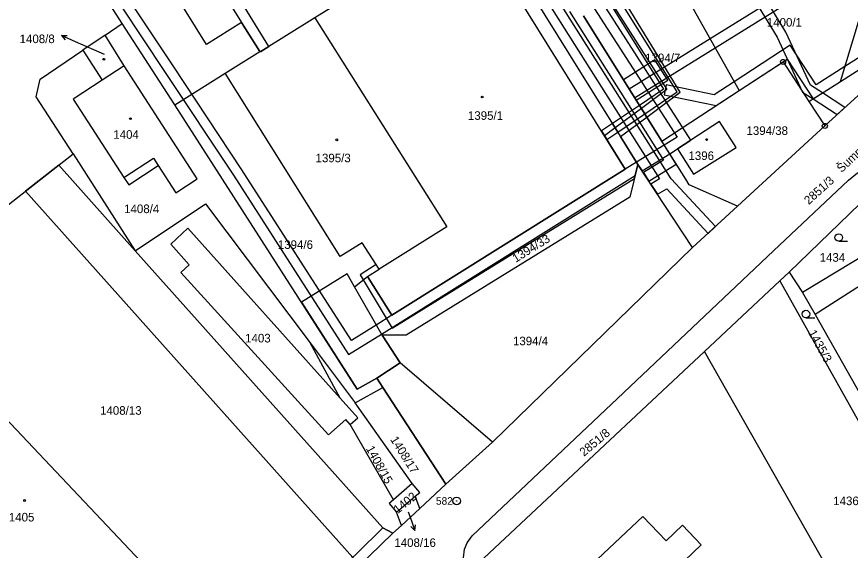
# Model space of a CAD drawing. Extents: x -562167 to -556918, y -1077891 to -1070763.
# Drawn here: x -559954.2 to -559789.2, y -1075310.7 to -1075205 of the extents above; entities that cross this region are included whole.
import ezdxf

# ---------------------------------------------------------------- set-up
doc = ezdxf.new("R2010")
doc.units = 0
for name, color, linetype in [('Hranice parcel', 7, 'Continuous'), ('Parcelní čísla', 7, 'Continuous'), ('Pop  PČ popisy', 7, 'Continuous'), ('Vnitřní kresba', 7, 'Continuous'), ('Věcná břemena k části', 7, 'Continuous'), ('Značky bodu BP', 7, 'Continuous'), ('Značky budov', 7, 'Continuous'), ('Značky kultur', 7, 'Continuous')]:
    doc.layers.add(name, color=color, linetype=linetype)

msp = doc.modelspace()

# ---------------------------------------------------------------- linework, layer by layer
at = {"layer": 'Hranice parcel'}
for p, q in [((-559862.19, -1075184.52), (-559831.23, -1075234.29)), ((-559864.32, -1075186.04), (-559895.19, -1075205.29)), ((-559933.28, -1075206.38), (-559943.32, -1075190.73)), ((-559825.3, -1075194.45), (-559811.21, -1075219.68)), ((-559791.15, -1075217.87), (-559785.99, -1075200.86)), ((-559842.03, -1075204.87), (-559826.51, -1075229.68)), ((-559936.7, -1075208.7), (-559933.28, -1075206.38)), ((-559922.92, -1075222.52), (-559933.28, -1075206.38)), ((-559936.7, -1075208.7), (-559941.11, -1075211.69)), ((-559932.89, -1075214.78), (-559936.7, -1075208.7)), ((-559941.11, -1075211.69), (-559937.27, -1075217.63)), ((-559912.92, -1075216.25), (-559906.08, -1075211.97)), ((-559932.89, -1075214.78), (-559937.27, -1075217.63)), ((-559922.92, -1075222.52), (-559912.92, -1075216.25)), ((-559797.4, -1075221.84), (-559791.15, -1075217.87)), ((-559826.51, -1075229.68), (-559811.21, -1075219.68)), ((-559797.4, -1075221.84), (-559794.24, -1075226.68)), ((-559794.24, -1075226.68), (-559811.5, -1075242.56)), ((-559820.41, -1075250.77), (-559831.23, -1075234.29)), ((-559782.13, -1075237.06), (-559801.32, -1075255.62)), ((-559811.5, -1075242.56), (-559820.41, -1075250.77)), ((-559775.3, -1075245.44), (-559798.66, -1075259.68)), ((-559920.32, -1075246.93), (-559890.17, -1075280.57)), ((-559884.74, -1075256.46), (-559882.46, -1075255.03)), ((-559803.14, -1075257.33), (-559801.32, -1075255.62)), ((-559801.32, -1075255.62), (-559798.66, -1075259.68)), ((-559818.03, -1075271.33), (-559803.14, -1075257.33)), ((-559803.14, -1075257.33), (-559786.97, -1075286.19)), ((-559798.66, -1075259.68), (-559796.18, -1075264.05)), ((-559796.18, -1075264.05), (-559784.47, -1075284.75)), ((-559896.13, -1075269.64), (-559887.19, -1075281.52)), ((-559890.17, -1075280.57), (-559896.13, -1075269.64)), ((-559818.03, -1075271.33), (-559863.78, -1075314.16)), ((-559766.4, -1075362.33), (-559818.03, -1075271.33)), ((-559881.72, -1075278.47), (-559882.94, -1075276.6)), ((-559887.19, -1075281.52), (-559881.72, -1075278.47)), ((-559869.27, -1075297.63), (-559881.72, -1075278.47)), ((-559875.92, -1075297.5), (-559887.19, -1075281.52)), ((-559879.63, -1075300.7), (-559888.19, -1075285.82)), ((-559875.92, -1075297.5), (-559879.63, -1075300.7)), ((-559874.41, -1075302.4), (-559869.27, -1075297.63)), ((-559879.04, -1075303.15), (-559875.3, -1075300)), ((-559874.41, -1075302.4), (-559875.3, -1075300)), ((-559878.05, -1075305.79), (-559874.41, -1075302.4)), ((-559878.05, -1075305.79), (-559879.04, -1075303.15)), ((-559879.71, -1075307.33), (-559878.05, -1075305.79)), ((-559886.76, -1075314.09), (-559879.71, -1075307.33))]:
    msp.add_line(p, q, dxfattribs=at)
for points in [[(-559906.08, -1075211.97), (-559909.67, -1075206.21), (-559916.59, -1075210.52), (-559929.71, -1075189.47), (-559922.78, -1075185.16), (-559881.06, -1075159.08), (-559864.32, -1075186.04)], [(-559884.74, -1075256.46), (-559879.93, -1075264.15), (-559833.75, -1075235.27), (-559864.32, -1075186.04)], [(-559895.19, -1075205.29), (-559905.87, -1075211.95), (-559906.08, -1075211.97)], [(-559895.19, -1075205.29), (-559869.04, -1075246.69), (-559882.46, -1075255.03)], [(-559777, -1075210.24), (-559787.66, -1075220.62), (-559794.24, -1075226.68)], [(-559943.04, -1075232.22), (-559950.3, -1075220.91), (-559949.53, -1075217.4), (-559941.11, -1075211.69)], [(-559937.27, -1075217.63), (-559942.99, -1075221.36), (-559932.95, -1075236.87), (-559932.01, -1075238.32), (-559926.18, -1075234.53), (-559922.7, -1075239.91), (-559918.44, -1075237.15), (-559932.89, -1075214.78)], [(-559811.21, -1075219.68), (-559802.52, -1075214), (-559797.4, -1075221.84)], [(-559882.46, -1075255.03), (-559885.79, -1075249.82), (-559890.15, -1075252.56), (-559912.92, -1075216.25)], [(-559882.94, -1075276.6), (-559886.8, -1075278.8), (-559922.92, -1075222.52)], [(-559811.77, -1075230.97), (-559815.06, -1075225.78), (-559823.4, -1075231.23), (-559820.24, -1075236.25), (-559811.77, -1075230.97)], [(-559811.5, -1075242.56), (-559821.11, -1075238.31), (-559821.78, -1075237.24), (-559826.51, -1075229.68)], [(-560021.83, -1075293.45), (-559973.7, -1075256.24), (-559943.04, -1075232.22)], [(-559943.04, -1075232.22), (-559930.71, -1075251.42), (-559916.84, -1075242.08), (-559896.13, -1075269.64)], [(-559831.23, -1075234.29), (-559832.86, -1075240.81), (-559877.11, -1075268.14), (-559881.87, -1075268.11)], [(-559864.51, -1075314.88), (-559865.2, -1075313.89), (-559865.73, -1075312.2), (-559865.56, -1075310.49), (-559865.02, -1075309.21), (-559864.01, -1075307.85), (-559835.28, -1075280.67), (-559804.38, -1075251.42), (-559789.55, -1075237.39), (-559787.77, -1075235.95), (-559786.18, -1075235.42), (-559784.51, -1075235.58), (-559783.15, -1075236.28), (-559782.13, -1075237.06)], [(-559888.19, -1075285.82), (-559889.07, -1075284.84), (-559892.45, -1075287.85), (-559921.73, -1075255.7), (-559920.07, -1075254.19), (-559923.66, -1075250.06), (-559920.32, -1075246.93)], [(-559773.04, -1075249.12), (-559776.4, -1075251.35), (-559780.6, -1075254.06), (-559796.18, -1075264.05)], [(-559820.41, -1075250.77), (-559860.04, -1075289.33), (-559869.27, -1075297.63)], [(-559881.87, -1075268.11), (-559887.33, -1075258.52), (-559884.74, -1075256.46)], [(-559937.81, -1075334.24), (-559936.46, -1075332.93), (-559985.86, -1075280.57), (-559972.24, -1075267.82), (-559919.52, -1075323.65), (-559934.48, -1075337.74), (-559937.81, -1075334.24)], [(-559881.87, -1075268.11), (-559878.26, -1075273.59), (-559882.94, -1075276.6)], [(-559888.19, -1075285.82), (-559886.68, -1075284.47), (-559890.17, -1075280.57)], [(-559875.3, -1075300), (-559874.41, -1075299.25), (-559875.92, -1075297.5)], [(-559879.63, -1075300.7), (-559880.5, -1075301.45), (-559879.04, -1075303.15)], [(-559863.78, -1075314.16), (-559848.74, -1075321.48), (-559838.02, -1075311.36), (-559830.28, -1075303.99), (-559825.67, -1075308.83), (-559822.43, -1075305.74), (-559818.74, -1075309.61), (-559821.98, -1075312.7), (-559818.3, -1075316.56), (-559815.13, -1075313.44), (-559810.26, -1075318.61), (-559818.75, -1075326.04), (-559805.62, -1075338.89), (-559819.9, -1075352.08), (-559833.12, -1075364.3), (-559857.86, -1075339.31)], [(-559947.36, -1075368.62), (-559886.78, -1075311.29), (-559881.74, -1075306.27), (-559879.71, -1075307.33)]]:
    msp.add_lwpolyline(points, dxfattribs=at)
at = {"layer": 'Pop  PČ popisy'}
for p, q in [((-559945.3, -1075208.79), (-559944.18, -1075208.74)), ((-559942.56, -1075210.01), (-559945.3, -1075208.79)), ((-559945.3, -1075208.79), (-559944.59, -1075209.65)), ((-559936.83, -1075212.53), (-559942.56, -1075210.01)), ((-559876.7, -1075303.1), (-559876.39, -1075303.96)), ((-559876.39, -1075303.96), (-559875.36, -1075306.78)), ((-559875.36, -1075306.78), (-559876.18, -1075306.01)), ((-559875.36, -1075306.78), (-559875.24, -1075305.67))]:
    msp.add_line(p, q, dxfattribs=at)
at = {"layer": 'Vnitřní kresba'}
for p, q in [((-559932.95, -1075236.87), (-559927.11, -1075233.08)), ((-559927.11, -1075233.08), (-559926.18, -1075234.53))]:
    msp.add_line(p, q, dxfattribs=at)
at = {"layer": 'Věcná břemena k části'}
for points in [[(-559917.72, -1075092.59), (-559885.5, -1075144.49), (-559853.22, -1075195.58), (-559826.99, -1075237.18), (-559828.66, -1075238.21), (-559827.34, -1075240.22), (-559825.53, -1075239.1), (-559817.36, -1075247.96), (-559815.89, -1075246.61), (-559824.65, -1075237.12), (-559851.54, -1075194.53), (-559883.71, -1075143.39), (-559916.02, -1075091.44), (-559937.25, -1075055.92), (-559938.96, -1075056.98)], [(-559823.47, -1075228.91), (-559826.01, -1075230.48), (-559831.49, -1075233.87), (-559833.75, -1075235.27), (-559879.93, -1075264.15), (-559883.01, -1075266.1), (-559887.89, -1075269.19), (-559909.61, -1075235.35), (-559923.25, -1075214.79), (-559940.41, -1075188.93), (-559943.01, -1075185.01), (-559943.76, -1075183.8), (-559973.8, -1075135.04), (-559978.84, -1075126.87), (-559920.65, -1075091.12), (-559915.21, -1075087.78), (-559914.42, -1075087.29), (-559888.4, -1075127.81), (-559884.06, -1075134.57), (-559863.28, -1075166.92), (-559854, -1075181.38), (-559845.77, -1075194.18), (-559839.8, -1075203.48)], [(-559911.26, -1075179.62), (-559912, -1075178.42), (-559915.18, -1075173.27), (-559916.88, -1075174.32), (-559913.7, -1075179.48), (-559922.78, -1075185.16), (-559909.67, -1075206.21), (-559906.08, -1075211.97), (-559905.87, -1075211.95), (-559904.28, -1075210.96), (-559920.13, -1075185.16)], [(-559792.39, -1075194.18), (-559816.93, -1075209.44), (-559832.94, -1075219.4), (-559831.88, -1075221.1), (-559815.95, -1075211.19), (-559790.97, -1075195.66)], [(-559801.1, -1075210.69), (-559812.19, -1075217.93), (-559816.15, -1075220.52), (-559825.65, -1075218.53), (-559826.06, -1075220.49), (-559815.75, -1075222.65), (-559811.21, -1075219.68), (-559801.68, -1075213.45), (-559796.56, -1075221.31), (-559791.15, -1075217.87), (-559777.81, -1075209.39), (-559779.23, -1075207.92), (-559790.26, -1075214.94), (-559795.96, -1075218.56)], [(-559834.12, -1075217.52), (-559831.6, -1075221.55), (-559825.33, -1075217.63), (-559827.86, -1075213.6)], [(-559835.21, -1075227.89), (-559829.88, -1075224.29), (-559830.94, -1075222.6), (-559836.27, -1075226.19)], [(-559837.41, -1075229.37), (-559835.21, -1075227.89), (-559836.27, -1075226.19), (-559838.47, -1075227.68)], [(-559879.71, -1075307.33), (-559881.74, -1075306.27), (-559930.71, -1075251.42), (-559945.87, -1075234.44), (-559952.44, -1075239.59), (-559887.67, -1075312.13), (-559886.76, -1075314.09)], [(-559897.84, -1075261.59), (-559886.8, -1075278.8), (-559882.94, -1075276.6), (-559878.26, -1075273.59), (-559881.87, -1075268.11), (-559887.33, -1075258.52), (-559888.78, -1075255.96)], [(-559878.26, -1075273.59), (-559882.94, -1075276.6), (-559881.72, -1075278.47), (-559869.27, -1075297.63), (-559860.04, -1075289.33)]]:
    msp.add_lwpolyline(points, close=True, dxfattribs=at)
for points in [[(-559942.11, -1075189.98), (-559924.93, -1075215.87), (-559911.28, -1075236.45), (-559888.5, -1075271.94), (-559882, -1075267.88), (-559831.77, -1075236.47), (-559831.23, -1075234.29), (-559830.38, -1075235.59), (-559824.94, -1075232.19), (-559823.4, -1075231.23), (-559820.73, -1075229.48), (-559838.11, -1075202.43)], [(-559814.4, -1075191.47), (-559803.69, -1075209.1), (-559798.63, -1075219.96), (-559796.56, -1075221.31), (-559791.78, -1075224.41), (-559790.26, -1075223.02), (-559794.7, -1075220.13), (-559797.06, -1075218.6), (-559801.93, -1075208.14), (-559812.72, -1075190.38)], [(-559836.89, -1075201.67), (-559825.52, -1075219.46), (-559830.55, -1075223.22), (-559835.72, -1075227.07), (-559837.85, -1075228.66), (-559833.75, -1075235.27), (-559879.93, -1075264.15), (-559884.74, -1075256.46), (-559882.46, -1075255.03), (-559883.05, -1075254.11), (-559886.18, -1075256.14), (-559885.59, -1075257.13), (-559879.89, -1075266.72), (-559831.92, -1075237.06), (-559831.23, -1075234.29), (-559834.66, -1075228.77), (-559829.49, -1075224.91), (-559822.85, -1075219.96), (-559834.81, -1075200.38)], [(-559837.13, -1075201.82), (-559826.16, -1075219.38), (-559830.94, -1075222.6), (-559829.88, -1075224.29), (-559823.44, -1075219.95), (-559835.44, -1075200.76)], [(-559844.75, -1075204), (-559826.17, -1075233.48), (-559830.16, -1075235.92), (-559829.06, -1075237.59), (-559823.64, -1075234.27), (-559842.03, -1075204.87)]]:
    msp.add_lwpolyline(points, dxfattribs=at)
at = {"layer": 'Značky bodu BP'}
for centre, radius in [((-559802.52, -1075214), 0.5), ((-559802.52, -1075214), 0.0303), ((-559794.24, -1075226.68), 0.5), ((-559794.24, -1075226.68), 0.0303), ((-559867.11, -1075300.94), 0.75), ((-559867.11, -1075300.94), 0.03)]:
    msp.add_circle(centre, radius, dxfattribs=at)
at = {"layer": 'Značky budov'}
for centre in [(-559936.94, -1075213.47), (-559862.04, -1075220.95), (-559931.68, -1075225.24), (-559890.84, -1075229.42), (-559817.63, -1075229.38), (-559952.63, -1075300.85)]:
    msp.add_circle(centre, 0.175, dxfattribs=at)
at = {"layer": 'Značky kultur'}
for p, q in [((-559791.49, -1075249.52), (-559789.74, -1075249.52)), ((-559797.98, -1075264.68), (-559796.23, -1075264.68))]:
    msp.add_line(p, q, dxfattribs=at)
for centre in [(-559791.49, -1075248.77), (-559797.98, -1075263.93)]:
    msp.add_circle(centre, 0.75, dxfattribs=at)

# ---------------------------------------------------------------- texts
at = {"layer": 'Parcelní čísla'}
for s, p in [('1400/1', (-559805.72, -1075207)), ('1408/8', (-559953.61, -1075210.28)), ('1394/7', (-559829.79, -1075214.05)), ('1395/1', (-559864.88, -1075225.47)), ('1394/38', (-559809.75, -1075228.46)), ('1404', (-559935.07, -1075229.22)), ('1396', (-559821.23, -1075233.42)), ('1395/3', (-559895.03, -1075233.87)), ('1408/4', (-559932.92, -1075243.94)), ('1394/6', (-559902.5, -1075251.03)), ('1434', (-559795.27, -1075253.57)), ('1403', (-559908.97, -1075269.55)), ('1394/4', (-559855.96, -1075270.11)), ('1408/13', (-559937.68, -1075283.87)), ('1436/2', (-559792.58, -1075301.77)), ('1405', (-559955.74, -1075305)), ('1408/16', (-559879.44, -1075310.05))]:
    msp.add_text(s, height=1.7, dxfattribs=at).set_placement(p)
for s, rotation, p in [('2851/3', 42, (-559797.42, -1075242.36)), ('1394/33', 32, (-559855.42, -1075253.81)), ('1435/3', 299, (-559797.59, -1075267.62)), ('2851/8', 40, (-559841.92, -1075292.21)), ('1408/17', 302, (-559880.32, -1075288.76)), ('1408/15', 299, (-559885.13, -1075290.56)), ('1402', 39, (-559878.77, -1075303.54))]:
    msp.add_text(s, height=1.7, rotation=rotation, dxfattribs=at).set_placement(p)
at = {"layer": 'Pop  PČ popisy'}
msp.add_text('Šumperská', height=1.7, rotation=43, dxfattribs=at).set_placement((-559790.94, -1075236.03))
at = {"layer": 'Značky bodu BP'}
msp.add_text('582', height=1.5, dxfattribs=at).set_placement((-559871.21, -1075301.69))

doc.saveas('drawing.dxf')
